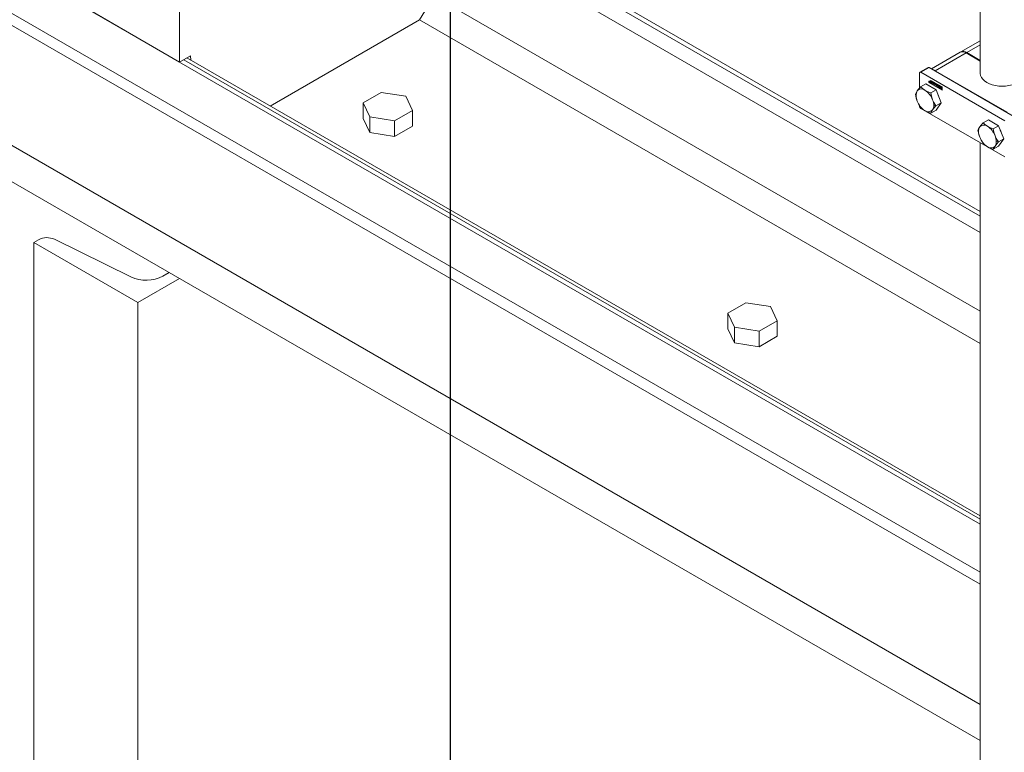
# Model space of a CAD drawing. Header units: millimetres. Extents: x 525 to 29324, y 175 to 20618.
# Tile 354 of 588: x 20372 to 21040, y 12653 to 13151. Entities that reach past the tile are written whole.
import ezdxf

# ---------------------------------------------------------------- set-up
doc = ezdxf.new("R2010")
doc.units = ezdxf.units.MM
doc.linetypes.add('SLD-Continua', pattern=[0])
doc.layers.add('COTAS', color=1, linetype='SLD-Continua')

msp = doc.modelspace()

# ---------------------------------------------------------------- linework, layer by layer
at = {"color": 7, "linetype": 'SLD-Continua', "lineweight": 18, "ltscale": 35}
for p, q in [((21023.67, 12808.4), (18500.16, 14264.84)), ((21023.67, 12808.4), (18500.16, 14264.84)), ((21023.67, 12808.4), (18500.16, 14264.84)), ((21023.67, 12808.4), (18500.16, 14264.84)), ((21023.67, 12808.4), (18500.16, 14264.84)), ((21023.67, 12775.74), (18500.16, 14232.17)), ((21023.67, 12775.74), (18500.16, 14232.17)), ((21023.67, 12775.74), (18500.16, 14232.17)), ((21023.67, 12767.58), (18493.09, 14228.09)), ((21023.67, 12767.58), (18493.09, 14228.09)), ((21023.67, 12767.58), (18493.09, 14228.09)), ((21023.67, 12685.91), (18493.09, 14146.43)), ((21023.67, 12685.91), (18493.09, 14146.43)), ((21023.67, 12685.91), (18493.09, 14146.43)), ((21023.67, 12661.41), (18500.16, 14117.84)), ((21023.67, 12661.41), (18500.16, 14117.84)), ((21023.67, 12661.41), (18500.16, 14117.84)), ((21023.67, 12661.41), (18500.16, 14117.84)), ((21023.67, 12661.41), (18500.16, 14117.84)), ((21023.67, 12661.41), (18500.16, 14117.84)), ((20480.06, 13122.15), (20480.06, 13861.5)), ((20480.06, 13122.15), (20480.06, 13861.5)), ((20480.06, 13122.15), (20480.06, 13861.5)), ((20480.06, 13122.15), (20480.06, 13861.5)), ((20480.06, 13122.15), (20480.06, 13861.5)), ((21023.67, 13507.42), (21023.67, 13114.41)), ((21023.67, 13017.4), (20661.12, 13226.65)), ((21023.67, 13017.4), (20661.12, 13226.65)), ((21023.67, 13017.4), (20661.12, 13226.65)), ((21023.67, 13017.4), (20661.12, 13226.65)), ((21023.67, 13017.4), (20661.12, 13226.65)), ((21023.67, 13020.62), (20663.9, 13228.25)), ((21023.67, 13020.62), (20663.9, 13228.25)), ((21023.67, 13020.62), (20663.9, 13228.25)), ((21023.67, 13020.62), (20663.9, 13228.25)), ((21023.67, 13020.62), (20663.9, 13228.25)), ((21023.67, 13006.45), (20656.19, 13218.54)), ((21023.67, 13006.45), (20656.19, 13218.54)), ((21023.67, 13006.45), (20656.19, 13218.54)), ((21023.67, 13006.45), (20656.19, 13218.54)), ((21023.67, 13006.45), (20656.19, 13218.54)), ((20652.75, 13167.01), (20642.89, 13150.79)), ((20652.75, 13167.01), (20642.89, 13150.79)), ((20652.75, 13167.01), (20642.89, 13150.79)), ((20652.75, 13167.01), (20642.89, 13150.79)), ((20652.75, 13167.01), (20642.89, 13150.79)), ((21023.67, 12952.94), (20652.75, 13167.01)), ((21023.67, 12952.94), (20652.75, 13167.01)), ((21023.67, 12952.94), (20652.75, 13167.01)), ((21023.67, 12952.94), (20652.75, 13167.01)), ((21023.67, 12952.94), (20652.75, 13167.01)), ((20480.06, 13122.15), (20416.42, 13158.88)), ((20480.06, 13122.15), (20416.42, 13158.88)), ((20480.06, 13122.15), (20416.42, 13158.88)), ((20480.06, 13122.15), (20416.42, 13158.88)), ((20480.06, 13122.15), (20416.42, 13158.88)), ((20541.49, 13092.27), (20642.89, 13150.79)), ((20541.49, 13092.27), (20642.89, 13150.79)), ((20541.49, 13092.27), (20642.89, 13150.79)), ((20541.49, 13092.27), (20642.89, 13150.79)), ((20541.49, 13092.27), (20642.89, 13150.79)), ((21023.67, 12931.02), (20642.89, 13150.79)), ((21023.67, 12931.02), (20642.89, 13150.79)), ((21023.67, 12931.02), (20642.89, 13150.79)), ((21023.67, 12931.02), (20642.89, 13150.79)), ((21023.67, 12931.02), (20642.89, 13150.79)), ((21023.67, 13136.62), (21010.49, 13129.01)), ((21010.06, 13128.76), (20990.54, 13117.5)), ((20993.06, 13116.25), (21014.06, 13128.37)), ((21023.67, 13122.82), (21014.06, 13128.37)), ((21023.67, 13133.91), (21014.49, 13128.61)), ((21014.49, 13128.61), (21023.67, 13123.31)), ((20480.06, 13122.15), (20487.41, 13126.39)), ((20480.06, 13122.15), (20487.41, 13126.39)), ((20480.06, 13122.15), (20487.41, 13126.39)), ((20480.06, 13122.15), (20487.41, 13126.39)), ((20480.06, 13122.15), (20487.41, 13126.39)), ((21023.67, 12811.62), (20482.84, 13123.75)), ((21023.67, 12811.62), (20482.84, 13123.75)), ((21023.67, 12811.62), (20482.84, 13123.75)), ((21023.67, 12811.62), (20482.84, 13123.75)), ((21023.67, 12811.62), (20482.84, 13123.75)), ((21023.67, 12813.98), (20484.89, 13124.94)), ((21023.67, 12813.98), (20484.89, 13124.94)), ((21023.67, 12813.98), (20484.89, 13124.94)), ((21023.67, 12813.98), (20484.89, 13124.94)), ((21023.67, 12813.98), (20484.89, 13124.94)), ((20487.41, 13126.39), (20487.63, 13123.36)), ((20487.41, 13126.39), (20487.63, 13123.36)), ((20487.41, 13126.39), (20487.63, 13123.36)), ((20487.41, 13126.39), (20487.63, 13123.36)), ((20487.41, 13126.39), (20487.63, 13123.36)), ((20988.34, 13118.5), (20982.68, 13115.24)), ((20983.23, 13115.19), (20988.89, 13118.45)), ((21040.37, 13082.21), (20983.23, 13115.19)), ((21046.02, 13085.48), (20988.89, 13118.45)), ((21041.85, 13088.09), (20993.06, 13116.25)), ((20982.46, 13114.74), (20982.46, 13104.55)), ((20988.73, 13108.83), (20988.86, 13108.91)), ((20989.08, 13109.09), (20988.94, 13109)), ((20989, 13108.98), (20989.12, 13108.91)), ((20989.13, 13108.68), (20989, 13108.98)), ((20989.01, 13108.58), (20989.15, 13108.66)), ((20989.15, 13108.66), (20989.01, 13108.57)), ((20989.01, 13108.56), (20989.15, 13108.64)), ((20989.08, 13108.68), (20989.03, 13108.65)), ((20989.11, 13108.47), (20989.05, 13108.43)), ((20989.18, 13109.11), (20989.08, 13109.09)), ((20989.19, 13108.38), (20989.11, 13108.34)), ((20989.12, 13108.91), (20989.25, 13108.56)), ((20989.19, 13108.71), (20989.13, 13108.68)), ((20989.22, 13108.62), (20989.13, 13108.57)), ((20989.22, 13108.62), (20989.13, 13108.57)), ((20989.32, 13108.37), (20989.18, 13108.29)), ((20989.35, 13108.19), (20989.18, 13108.29)), ((20989.19, 13108.38), (20989.2, 13108.37)), ((20989.2, 13108.37), (20989.21, 13108.36)), ((20989.21, 13108.36), (20989.25, 13108.34)), ((20989.25, 13108.56), (20989.23, 13108.55)), ((20989.25, 13108.53), (20989.23, 13108.55)), ((20989.25, 13108.83), (20989.35, 13108.77)), ((20989.25, 13108.56), (20989.25, 13108.83)), ((20989.35, 13108.62), (20989.25, 13108.56)), ((20989.35, 13108.59), (20989.25, 13108.53)), ((20989.25, 13108.34), (20989.25, 13108.53)), ((20989.35, 13108.4), (20989.25, 13108.34)), ((20989.35, 13108.35), (20989.32, 13108.37)), ((20989.35, 13108.77), (20989.35, 13108.19)), ((20989.45, 13108.12), (20989.6, 13108.2)), ((20989.56, 13108.35), (20989.66, 13108.41)), ((20989.88, 13107.57), (20989.88, 13109.72)), ((20989.88, 13109.72), (20997.66, 13105.23)), ((20990.02, 13109.63), (20990.02, 13107.65)), ((20990.2, 13109.49), (20990.06, 13109.41)), ((20990.06, 13109.41), (20990.06, 13107.67)), ((20995.68, 13106.17), (20990.06, 13109.41)), ((20990.17, 13108.59), (20990.73, 13108.27)), ((20990.17, 13108.39), (20990.17, 13108.59)), ((20990.31, 13108.47), (20990.17, 13108.39)), ((20990.97, 13107.92), (20990.17, 13108.39)), ((20995.82, 13106.25), (20990.2, 13109.49)), ((20990.2, 13108.93), (20990.73, 13108.62)), ((20990.2, 13108.72), (20990.2, 13108.93)), ((20990.34, 13108.8), (20990.2, 13108.72)), ((20990.73, 13108.41), (20990.2, 13108.72)), ((20990.31, 13108.47), (20990.31, 13108.51)), ((20990.97, 13108.09), (20990.31, 13108.47)), ((20990.34, 13108.8), (20990.34, 13108.85)), ((20990.88, 13108.49), (20990.34, 13108.8)), ((20990.73, 13108.91), (20990.97, 13108.77)), ((20990.73, 13108.62), (20990.73, 13108.91)), ((20990.88, 13108.7), (20990.73, 13108.62)), ((20990.88, 13108.49), (20990.73, 13108.41)), ((20990.73, 13108.27), (20990.73, 13108.41)), ((20990.88, 13108.35), (20990.73, 13108.27)), ((20990.88, 13108.7), (20990.88, 13108.82)), ((20990.88, 13108.35), (20990.88, 13108.49)), ((20990.97, 13108.77), (20990.97, 13107.92)), ((20991.04, 13108.09), (20991.6, 13107.77)), ((20991.04, 13107.88), (20991.04, 13108.09)), ((20991.07, 13108.43), (20991.6, 13108.12)), ((20991.07, 13108.22), (20991.07, 13108.43)), ((20991.21, 13108.3), (20991.07, 13108.22)), ((20991.6, 13107.91), (20991.07, 13108.22)), ((20991.21, 13108.3), (20991.21, 13108.34)), ((20991.75, 13107.99), (20991.21, 13108.3)), ((20991.6, 13108.4), (20991.84, 13108.27)), ((20991.6, 13108.12), (20991.6, 13108.4)), ((20991.75, 13108.2), (20991.6, 13108.12)), ((20991.75, 13108.2), (20991.75, 13108.32)), ((20991.84, 13108.27), (20991.84, 13107.42)), ((20992.07, 13108.07), (20991.92, 13107.98)), ((20992.07, 13107.46), (20992.07, 13108.07)), ((20992.15, 13108.12), (20992.66, 13107.82)), ((20616.99, 13101.58), (20604.75, 13094.51)), ((20616.99, 13101.58), (20604.75, 13094.51)), ((20616.99, 13101.58), (20604.75, 13094.51)), ((20633.72, 13098.99), (20616.99, 13101.58)), ((20633.72, 13098.99), (20616.99, 13101.58)), ((20633.72, 13098.99), (20616.99, 13101.58)), ((20986.69, 13107.39), (20983.13, 13105.33)), ((20993.63, 13103.39), (20986.69, 13107.39)), ((20989.88, 13107.57), (20990.02, 13107.65)), ((20997.66, 13103.08), (20989.88, 13107.57)), ((20990.02, 13107.65), (20997.66, 13103.25)), ((20990.06, 13107.67), (20995.68, 13104.43)), ((20993.63, 13103.39), (20990.07, 13101.33)), ((20991.18, 13107.97), (20991.04, 13107.88)), ((20991.84, 13107.42), (20991.04, 13107.88)), ((20991.18, 13107.97), (20991.18, 13108.01)), ((20991.84, 13107.59), (20991.18, 13107.97)), ((20991.75, 13107.99), (20991.6, 13107.91)), ((20991.6, 13107.77), (20991.6, 13107.91)), ((20991.75, 13107.85), (20991.6, 13107.77)), ((20991.75, 13107.85), (20991.75, 13107.99)), ((20991.92, 13107.37), (20991.92, 13107.98)), ((20992.07, 13107.46), (20991.92, 13107.37)), ((20992.16, 13107.24), (20991.92, 13107.37)), ((20992.16, 13107.4), (20992.07, 13107.46)), ((20992.16, 13107.82), (20992.16, 13107.24)), ((20992.33, 13107.95), (20992.18, 13107.86)), ((20992.38, 13107.94), (20992.24, 13107.86)), ((20992.57, 13107.66), (20992.24, 13107.86)), ((20992.71, 13107.75), (20992.38, 13107.94)), ((20992.71, 13107.75), (20992.57, 13107.66)), ((20992.79, 13107.62), (20992.65, 13107.54)), ((20992.65, 13106.96), (20992.65, 13107.54)), ((20992.79, 13107.04), (20992.65, 13106.96)), ((20992.88, 13106.82), (20992.65, 13106.96)), ((20992.79, 13107.04), (20992.79, 13107.62)), ((20992.88, 13106.98), (20992.79, 13107.04)), ((20992.87, 13107.67), (20993.13, 13107.53)), ((20993.26, 13106.6), (20992.87, 13107.67)), ((20992.88, 13107.43), (20992.88, 13106.82)), ((20993.4, 13106.68), (20993.09, 13107.55)), ((20993.13, 13107.53), (20993.19, 13107.35)), ((20993.19, 13107.35), (20993.68, 13107.07)), ((20993.4, 13106.68), (20993.26, 13106.6)), ((20993.61, 13106.4), (20993.26, 13106.6)), ((20993.42, 13107.2), (20993.28, 13107.11)), ((20993.28, 13107.11), (20993.43, 13106.69)), ((20993.59, 13106.93), (20993.28, 13107.11)), ((20993.68, 13106.52), (20993.4, 13106.68)), ((20993.73, 13107.01), (20993.42, 13107.2)), ((20993.43, 13106.69), (20993.59, 13106.93)), ((20993.58, 13106.77), (20993.43, 13106.69)), ((20993.58, 13106.77), (20993.73, 13107.01)), ((20993.73, 13107.01), (20993.59, 13106.93)), ((20994, 13107.02), (20993.61, 13106.4)), ((20997.1, 13094.44), (20993.63, 13103.39)), ((20993.68, 13107.07), (20993.74, 13107.17)), ((20993.8, 13107.14), (20993.68, 13107.07)), ((20993.74, 13107.17), (20994, 13107.02)), ((20993.77, 13106.52), (20994.09, 13106.33)), ((20993.77, 13106.31), (20993.77, 13106.52)), ((20993.91, 13106.39), (20993.77, 13106.31)), ((20994.66, 13105.8), (20993.77, 13106.31)), ((20993.91, 13106.39), (20993.91, 13106.43)), ((20994.66, 13105.96), (20993.91, 13106.39)), ((20994.09, 13106.97), (20994.33, 13106.83)), ((20994.09, 13106.33), (20994.09, 13106.97)), ((20994.24, 13106.41), (20994.09, 13106.33)), ((20994.24, 13106.41), (20994.24, 13106.89)), ((20994.33, 13106.83), (20994.33, 13106.19)), ((20994.33, 13106.19), (20994.66, 13106)), ((20994.66, 13106), (20994.66, 13105.8)), ((20994.71, 13106.38), (20994.85, 13106.46)), ((20994.71, 13106.05), (20994.89, 13105.94)), ((20994.71, 13106.03), (20994.72, 13106.04)), ((20995.04, 13106.37), (20994.9, 13106.28)), ((20995.06, 13106.37), (20994.92, 13106.29)), ((20995.07, 13106.06), (20994.93, 13105.98)), ((20995.34, 13105.73), (20994.93, 13105.98)), ((20994.94, 13106.51), (20995.37, 13106.26)), ((20995.08, 13105.72), (20994.94, 13105.63)), ((20995.37, 13105.38), (20994.94, 13105.63)), ((20994.96, 13106.16), (20995.37, 13105.91)), ((20995.11, 13106.35), (20994.97, 13106.27)), ((20995.34, 13106.06), (20994.97, 13106.27)), ((20994.97, 13105.84), (20995.34, 13105.62)), ((20995.48, 13105.81), (20995.07, 13106.06)), ((20995.52, 13105.46), (20995.08, 13105.72)), ((20995.48, 13106.14), (20995.11, 13106.35)), ((20995.48, 13106.14), (20995.34, 13106.06)), ((20995.48, 13105.81), (20995.34, 13105.73)), ((20995.5, 13105.8), (20995.36, 13105.72)), ((20995.51, 13106.11), (20995.37, 13106.03)), ((20995.52, 13105.46), (20995.37, 13105.38)), ((20995.52, 13105.77), (20995.39, 13105.69)), ((20995.54, 13106.08), (20995.4, 13106)), ((20995.54, 13105.73), (20995.41, 13105.66)), ((20995.41, 13105.61), (20995.55, 13105.69)), ((20995.55, 13106.05), (20995.42, 13105.97)), ((20995.56, 13106.04), (20995.42, 13105.96)), ((20995.56, 13106.03), (20995.42, 13105.95)), ((20995.42, 13105.95), (20995.42, 13105.96)), ((20995.6, 13105.85), (20995.42, 13105.95)), ((20995.56, 13105.71), (20995.42, 13105.63)), ((20995.56, 13105.71), (20995.42, 13105.63)), ((20995.68, 13106.17), (20995.82, 13106.25)), ((20995.68, 13104.43), (20995.68, 13106.17)), ((20995.82, 13104.51), (20995.68, 13104.43)), ((20995.82, 13104.51), (20995.82, 13106.25)), ((20996, 13106.15), (20995.86, 13106.06)), ((20995.86, 13106.06), (20995.86, 13105.3)), ((20997.48, 13105.13), (20995.86, 13106.06)), ((20995.86, 13105.3), (20996.38, 13104.99)), ((20996, 13105.17), (20995.86, 13105.09)), ((20995.86, 13105.09), (20995.86, 13104.89)), ((20996.38, 13104.79), (20995.86, 13105.09)), ((20995.86, 13104.89), (20996.27, 13104.65)), ((20996, 13104.61), (20995.86, 13104.53)), ((20995.86, 13104.53), (20995.86, 13104.32)), ((20997.31, 13103.69), (20995.86, 13104.53)), ((20995.86, 13104.32), (20997.48, 13103.39)), ((20997.62, 13105.21), (20996, 13106.15)), ((20996.52, 13104.87), (20996, 13105.17)), ((20996.48, 13104.33), (20996, 13104.61)), ((20996.03, 13105.76), (20997.48, 13104.92)), ((20996.03, 13105.4), (20996.03, 13105.76)), ((20996.17, 13105.48), (20996.03, 13105.4)), ((20996.27, 13105.26), (20996.03, 13105.4)), ((20996.17, 13105.48), (20996.17, 13105.68)), ((20996.4, 13105.35), (20996.17, 13105.48)), ((20996.47, 13105.39), (20996.33, 13105.31)), ((20996.52, 13105.07), (20996.38, 13104.99)), ((20996.52, 13104.87), (20996.38, 13104.79)), ((20996.52, 13105.07), (20996.54, 13105.11)), ((20997.31, 13103.85), (20996.86, 13104.11)), ((20996.96, 13104.66), (20997.48, 13104.36)), ((20997.1, 13104.54), (20996.96, 13104.46)), ((20997.48, 13104.15), (20996.96, 13104.46)), ((20997.01, 13104.14), (20997.08, 13104.18)), ((20997.21, 13104.88), (20997.07, 13104.8)), ((20997.48, 13104.56), (20997.07, 13104.8)), ((20997.07, 13104.19), (20997.31, 13104.05)), ((20997.62, 13104.24), (20997.1, 13104.54)), ((20997.62, 13104.64), (20997.21, 13104.88)), ((20997.31, 13104.05), (20997.31, 13103.69)), ((20997.62, 13105.21), (20997.48, 13105.13)), ((20997.48, 13104.92), (20997.48, 13105.13)), ((20997.62, 13105), (20997.48, 13104.92)), ((20997.62, 13104.64), (20997.48, 13104.56)), ((20997.48, 13104.36), (20997.48, 13104.56)), ((20997.62, 13104.44), (20997.48, 13104.36)), ((20997.62, 13104.24), (20997.48, 13104.15)), ((20997.48, 13103.39), (20997.48, 13104.15)), ((20997.62, 13103.47), (20997.48, 13103.39)), ((20997.62, 13105), (20997.62, 13105.21)), ((20997.62, 13104.44), (20997.62, 13104.64)), ((20997.62, 13103.47), (20997.62, 13104.24)), ((20997.66, 13105.23), (20997.66, 13103.08)), ((20638.21, 13089.33), (20633.72, 13098.99)), ((20638.21, 13089.33), (20633.72, 13098.99)), ((20638.21, 13089.33), (20633.72, 13098.99)), ((20980.05, 13099.55), (20979.66, 13100.39)), ((20604.75, 13094.51), (20609.23, 13084.85)), ((20604.75, 13083.89), (20604.75, 13094.51)), ((20604.75, 13094.51), (20609.23, 13084.85)), ((20604.75, 13083.89), (20604.75, 13094.51)), ((20604.75, 13094.51), (20609.23, 13084.85)), ((20604.75, 13083.89), (20604.75, 13094.51)), ((20625.96, 13082.26), (20638.21, 13089.33)), ((20625.96, 13082.26), (20638.21, 13089.33)), ((20625.96, 13082.26), (20638.21, 13089.33)), ((20638.21, 13078.72), (20638.21, 13089.33)), ((20638.21, 13078.72), (20638.21, 13089.33)), ((20638.21, 13078.72), (20638.21, 13089.33)), ((20982.46, 13092.51), (20982.46, 13092.03)), ((21040.37, 13057.71), (20983.23, 13090.69)), ((20993.63, 13089.5), (20990.07, 13087.44)), ((20993.54, 13092.38), (20992.07, 13092.61)), ((20997.1, 13094.44), (20993.54, 13092.38)), ((20993.63, 13089.5), (20997.1, 13094.44)), ((20604.75, 13083.89), (20609.23, 13074.23)), ((20604.75, 13083.89), (20609.23, 13074.23)), ((20604.75, 13083.89), (20609.23, 13074.23)), ((20609.23, 13084.85), (20625.96, 13082.26)), ((20609.23, 13074.23), (20609.23, 13084.85)), ((20609.23, 13084.85), (20625.96, 13082.26)), ((20609.23, 13074.23), (20609.23, 13084.85)), ((20609.23, 13074.23), (20609.23, 13084.85)), ((20609.23, 13084.85), (20625.96, 13082.26)), ((20625.96, 13071.65), (20625.96, 13082.26)), ((20625.96, 13071.65), (20625.96, 13082.26)), ((20625.96, 13071.65), (20625.96, 13082.26)), ((21029.12, 13082.9), (21025.55, 13080.85)), ((21036.06, 13078.9), (21029.12, 13082.9)), ((20625.96, 13071.65), (20638.21, 13078.72)), ((20625.96, 13071.65), (20638.21, 13078.72)), ((20625.96, 13071.65), (20638.21, 13078.72)), ((21022.48, 13075.06), (21022.08, 13075.91)), ((21036.06, 13078.9), (21032.49, 13076.84)), ((21039.53, 13069.95), (21036.06, 13078.9)), ((20609.23, 13074.23), (20625.96, 13071.65)), ((20609.23, 13074.23), (20625.96, 13071.65)), ((20609.23, 13074.23), (20625.96, 13071.65)), ((21035.97, 13067.9), (21034.5, 13068.12)), ((21039.53, 13069.95), (21035.97, 13067.9)), ((21036.06, 13065.02), (21039.53, 13069.95)), ((21023.67, 13067.35), (21023.67, 12134.44)), ((21036.06, 13065.02), (21032.49, 13062.96)), ((20381.06, 12999.64), (20384.32, 13001.52)), ((20381.06, 12999.64), (20384.32, 13001.52)), ((20381.06, 12999.64), (20384.32, 13001.52)), ((20381.06, 12999.64), (20384.32, 13001.52)), ((20381.06, 12999.64), (20384.32, 13001.52)), ((20381.06, 12999.64), (20384.32, 13001.52)), ((20395.17, 13001.77), (20447.03, 12976.27)), ((20395.17, 13001.77), (20447.03, 12976.27)), ((20395.17, 13001.77), (20447.03, 12976.27)), ((20395.17, 13001.77), (20447.03, 12976.27)), ((20395.17, 13001.77), (20447.03, 12976.27)), ((20395.17, 13001.77), (20447.03, 12976.27)), ((20451.77, 12958.83), (20381.06, 12999.64)), ((20381.06, 12451.75), (20381.06, 12999.64)), ((20451.77, 12958.83), (20381.06, 12999.64)), ((20381.06, 12451.75), (20381.06, 12999.64)), ((20451.77, 12958.83), (20381.06, 12999.64)), ((20381.06, 12451.75), (20381.06, 12999.64)), ((20451.77, 12958.83), (20381.06, 12999.64)), ((20381.06, 12451.75), (20381.06, 12999.64)), ((20451.77, 12958.83), (20381.06, 12999.64)), ((20381.06, 12451.75), (20381.06, 12999.64)), ((20451.77, 12958.83), (20381.06, 12999.64)), ((20381.06, 12451.75), (20381.06, 12999.64)), ((20451.77, 12958.83), (20480.06, 12975.15)), ((20451.77, 12958.83), (20480.06, 12975.15)), ((20451.77, 12958.83), (20480.06, 12975.15)), ((20451.77, 12958.83), (20480.06, 12975.15)), ((20451.77, 12958.83), (20480.06, 12975.15)), ((20451.77, 12958.83), (20480.06, 12975.15)), ((20472.98, 12979.23), (20468.72, 12976.77)), ((20472.98, 12979.23), (20468.72, 12976.77)), ((20472.98, 12979.23), (20468.72, 12976.77)), ((20472.98, 12979.23), (20468.72, 12976.77)), ((20472.98, 12979.23), (20468.72, 12976.77)), ((20472.98, 12979.23), (20468.72, 12976.77)), ((20451.77, 12454.05), (20451.77, 12958.83)), ((20451.77, 12454.05), (20451.77, 12958.83)), ((20451.77, 12454.05), (20451.77, 12958.83)), ((20451.77, 12454.05), (20451.77, 12958.83)), ((20451.77, 12454.05), (20451.77, 12958.83)), ((20451.77, 12454.05), (20451.77, 12958.83)), ((20864.48, 12958.74), (20852.23, 12951.67)), ((20864.48, 12958.74), (20852.23, 12951.67)), ((20864.48, 12958.74), (20852.23, 12951.67)), ((20881.21, 12956.15), (20864.48, 12958.74)), ((20881.21, 12956.15), (20864.48, 12958.74)), ((20881.21, 12956.15), (20864.48, 12958.74)), ((20885.7, 12946.5), (20881.21, 12956.15)), ((20885.7, 12946.5), (20881.21, 12956.15)), ((20885.7, 12946.5), (20881.21, 12956.15)), ((20852.23, 12951.67), (20856.72, 12942.01)), ((20852.23, 12941.05), (20852.23, 12951.67)), ((20852.23, 12951.67), (20856.72, 12942.01)), ((20852.23, 12941.05), (20852.23, 12951.67)), ((20852.23, 12951.67), (20856.72, 12942.01)), ((20852.23, 12941.05), (20852.23, 12951.67)), ((20852.23, 12941.05), (20856.72, 12931.4)), ((20852.23, 12941.05), (20856.72, 12931.4)), ((20852.23, 12941.05), (20856.72, 12931.4)), ((20856.72, 12931.4), (20856.72, 12942.01)), ((20856.72, 12942.01), (20873.45, 12939.43)), ((20856.72, 12942.01), (20873.45, 12939.43)), ((20856.72, 12931.4), (20856.72, 12942.01)), ((20856.72, 12942.01), (20873.45, 12939.43)), ((20856.72, 12931.4), (20856.72, 12942.01)), ((20873.45, 12939.43), (20885.7, 12946.5)), ((20873.45, 12939.43), (20885.7, 12946.5)), ((20873.45, 12939.43), (20885.7, 12946.5)), ((20885.7, 12935.88), (20885.7, 12946.5)), ((20885.7, 12935.88), (20885.7, 12946.5)), ((20885.7, 12935.88), (20885.7, 12946.5)), ((20873.45, 12928.81), (20873.45, 12939.43)), ((20873.45, 12928.81), (20873.45, 12939.43)), ((20873.45, 12928.81), (20873.45, 12939.43)), ((20873.45, 12928.81), (20885.7, 12935.88)), ((20873.45, 12928.81), (20885.7, 12935.88)), ((20873.45, 12928.81), (20885.7, 12935.88)), ((20856.72, 12931.4), (20873.45, 12928.81)), ((20856.72, 12931.4), (20873.45, 12928.81)), ((20856.72, 12931.4), (20873.45, 12928.81)), ((20663.9, 12483.48), (20663.9, 12869.05)), ((20663.9, 12483.48), (20663.9, 12869.05)), ((20663.9, 12483.48), (20663.9, 12869.05)), ((20663.9, 12483.48), (20663.9, 12869.05)), ((20663.9, 12483.48), (20663.9, 12869.05)), ((20663.9, 12483.48), (20663.9, 12869.05))]:
    msp.add_line(p, q, dxfattribs=at)
at = {"color": 7, "linetype": 'SLD-Continua', "lineweight": 18, "ltscale": 35, "flags": 128}
for points in [[(20991.66, 13116.85), (20991.96, 13116.76), (20993.06, 13116.25)], [(20988.73, 13108.83), (20988.77, 13109.02), (20988.87, 13109.13), (20989.02, 13109.16), (20989.2, 13109.1), (20989.38, 13108.96), (20989.53, 13108.75), (20989.63, 13108.52), (20989.67, 13108.29)], [(20989.67, 13108.29), (20989.63, 13108.1), (20989.53, 13107.99), (20989.38, 13107.96), (20989.2, 13108.02), (20989.02, 13108.17), (20988.87, 13108.37), (20988.77, 13108.6), (20988.73, 13108.83)], [(20989.56, 13108.35), (20989.53, 13108.53), (20989.45, 13108.71), (20989.34, 13108.87), (20989.2, 13108.98), (20989.06, 13109.03), (20988.94, 13109), (20988.86, 13108.91), (20988.84, 13108.77)], [(20988.84, 13108.77), (20988.86, 13108.59), (20988.94, 13108.41), (20989.06, 13108.25), (20989.2, 13108.14), (20989.34, 13108.09), (20989.45, 13108.12), (20989.53, 13108.21), (20989.56, 13108.35)], [(20988.87, 13108.93), (20988.91, 13109.1), (20988.95, 13109.16)], [(20989.31, 13108.38), (20989.31, 13108.37), (20989.32, 13108.37)], [(20989.59, 13108.04), (20989.52, 13108.04), (20989.35, 13108.09)], [(20989.6, 13108.2), (20989.6, 13108.2), (20989.67, 13108.27)], [(20992.08, 13108.14), (20992.07, 13108.11), (20992.07, 13108.07)], [(21049.06, 13108.17), (21047.27, 13107.32), (21045.27, 13106.63), (21043.11, 13106.14), (21040.84, 13105.84), (21038.52, 13105.75), (21036.21, 13105.87), (21033.95, 13106.19), (21031.81, 13106.71), (21029.83, 13107.42), (21028.06, 13108.29), (21026.55, 13109.31), (21025.33, 13110.45), (21024.43, 13111.69), (21023.87, 13112.99), (21023.67, 13114.32), (21023.67, 13114.41)], [(20980.86, 13102.55), (20980.08, 13101.31), (20979.66, 13100.39)], [(20983.13, 13105.33), (20981.69, 13103.66), (20980.86, 13102.55)], [(20986.06, 13103.02), (20984.35, 13104.2), (20983.13, 13105.33)], [(20990.07, 13101.33), (20987.63, 13102.23), (20986.06, 13103.02)], [(20994.86, 13106.54), (20994.85, 13106.51), (20994.85, 13106.46)], [(20995.52, 13106.11), (20995.52, 13106.11), (20995.51, 13106.11)], [(20995.52, 13105.46), (20995.56, 13105.44), (20995.59, 13105.43)], [(20997.07, 13104.8), (20996.99, 13104.95), (20996.9, 13105.08), (20996.79, 13105.19), (20996.67, 13105.28), (20996.55, 13105.33), (20996.44, 13105.34), (20996.35, 13105.32), (20996.27, 13105.26)], [(20996.27, 13104.65), (20996.35, 13104.5), (20996.44, 13104.37), (20996.55, 13104.26), (20996.67, 13104.17), (20996.79, 13104.12), (20996.9, 13104.11), (20996.99, 13104.13), (20997.07, 13104.19)], [(20996.38, 13104.99), (20996.42, 13105.07), (20996.49, 13105.11), (20996.58, 13105.11), (20996.67, 13105.07), (20996.76, 13105), (20996.85, 13104.9), (20996.92, 13104.78), (20996.96, 13104.66)], [(20996.96, 13104.46), (20996.92, 13104.38), (20996.85, 13104.34), (20996.76, 13104.34), (20996.67, 13104.38), (20996.58, 13104.45), (20996.49, 13104.55), (20996.42, 13104.67), (20996.38, 13104.79)], [(20979.66, 13100.39), (20980.22, 13097.56), (20980.86, 13095.61)], [(20980.86, 13095.61), (20981.96, 13093.29), (20983.13, 13091.45)], [(20991.27, 13096.55), (20990.49, 13099.06), (20990.07, 13101.33)], [(20993.54, 13092.38), (20992.1, 13094.71), (20991.27, 13096.55)], [(20983.13, 13091.45), (20984.7, 13090.04), (20986.06, 13089.14)], [(20986.06, 13089.14), (20988.1, 13088.15), (20990.07, 13087.44)], [(20990.07, 13087.44), (20990.63, 13088.62), (20991.27, 13089.6)], [(20991.27, 13089.6), (20992.37, 13091.04), (20993.54, 13092.38)], [(21023.28, 13078.07), (21022.51, 13076.83), (21022.08, 13075.91)], [(21022.08, 13075.91), (21022.65, 13073.08), (21023.28, 13071.13)], [(21025.55, 13080.85), (21024.12, 13079.17), (21023.28, 13078.07)], [(21028.49, 13078.53), (21026.78, 13079.71), (21025.55, 13080.85)], [(21032.49, 13076.84), (21030.06, 13077.75), (21028.49, 13078.53)], [(21033.69, 13072.06), (21032.92, 13074.57), (21032.49, 13076.84)], [(21023.28, 13071.13), (21024.39, 13068.8), (21025.55, 13066.96)], [(21035.97, 13067.9), (21034.53, 13070.23), (21033.69, 13072.06)], [(21025.55, 13066.96), (21027.12, 13065.56), (21028.49, 13064.65)], [(21028.49, 13064.65), (21030.53, 13063.66), (21032.49, 13062.96)], [(21032.49, 13062.96), (21033.06, 13064.13), (21033.69, 13065.12)], [(21033.69, 13065.12), (21034.8, 13066.55), (21035.97, 13067.9)]]:
    msp.add_lwpolyline(points, dxfattribs=at)
at = {"color": 7, "linetype": 'SLD-Continua', "lineweight": 18, "ltscale": 1225}
for centre, radius, start, end in [((21011.72, 13125.1), 4.02, 54.3909, 114.3073), ((21012.18, 13125.52), 3.86, 53.31474, 119.51441), ((20982.93, 13114.81), 0.48, 50.81497, 189.22027), ((20988.57, 13118), 0.553, 54.3909, 114.3073), ((20989.14, 13108.58), 0.134, 148.34385, 182.26112), ((20989.21, 13108.58), 0.206, 180.00107, 180.65091), ((20989.19, 13108.56), 0.182, 176.13256, 180.03759), ((20989.3, 13108.57), 0.291, 181.83326, 209.81858), ((20989.09, 13108.6), 0.0808, 64.84581, 143.53558), ((20989.35, 13108.59), 0.347, 208.08083, 226.72328), ((20989.15, 13108.53), 0.0471, 114.40562, 184.79392), ((20989.29, 13108.52), 0.18, 180.26916, 190.43585), ((20989.25, 13108.52), 0.145, 176.29304, 180.03454), ((20989.24, 13108.51), 0.134, 190.71424, 221.31036), ((20989.39, 13108.64), 0.408, 227.12714, 239.09413), ((20989.15, 13108.43), 0.142, 55.54509, 94.48842), ((20989.33, 13108.59), 0.257, 222.02229, 235.68102), ((20989.32, 13108.66), 0.171, 169.06562, 180.37627), ((20989.33, 13108.64), 0.182, 176.13256, 180.03759), ((20989.35, 13108.66), 0.206, 180.00107, 180.65091), ((20989.39, 13108.65), 0.242, 180.57956, 194.57591), ((20992.06, 13108.01), 0.14, 50.81497, 189.22027), ((20985.27, 13099.76), 5.22, 147.65705, 182.3504), ((20983.7, 13100.13), 3.74, 50.76206, 139.48253), ((20979.03, 13092.04), 13.04, 20.22514, 57.36672), ((20992.21, 13107.82), 0.0448, 50.81497, 189.22027), ((20992.35, 13107.9), 0.0516, 54.3909, 114.3073), ((20992.49, 13107.53), 0.158, 2.60229, 57.39771), ((20992.39, 13107.41), 0.492, 2.60229, 57.39771), ((20992.63, 13107.61), 0.158, 2.60229, 57.39771), ((20994.85, 13106.4), 0.142, 50.81497, 189.22027), ((20995.21, 13106.4), 0.501, 182.66592, 236.53779), ((20995, 13106.03), 0.295, 177.43634, 180.01654), ((20995.21, 13106.06), 0.5, 182.60229, 237.39771), ((20995.3, 13106.47), 0.452, 181.69929, 205.45055), ((20994.92, 13106.25), 0.0348, 78.11437, 128.37907), ((20994.91, 13106.26), 0.0245, 136.56947, 183.92818), ((20994.95, 13106.27), 0.0653, 182.09991, 212.75158), ((20994.95, 13105.94), 0.06, 181.35166, 204.69099), ((20995.01, 13105.97), 0.125, 203.39292, 221.55284), ((20995.06, 13106.33), 0.187, 210.70711, 223.30788), ((20994.9, 13106.16), 0.125, 58.98593, 80.69095), ((20995.1, 13106.36), 0.244, 223.33253, 236.11445), ((20995.06, 13106), 0.187, 219.72447, 231.09119), ((20995.32, 13106.11), 0.465, 210.35219, 238.10692), ((20995.08, 13106.02), 0.21, 230.36342, 239.77817), ((20995.3, 13106.43), 0.436, 217.90505, 237.71059), ((20995.06, 13106.33), 0.0356, 78.40236, 118.89841), ((20995.04, 13106.25), 0.125, 58.98593, 80.69095), ((20995.23, 13105.87), 0.214, 48.96448, 59.70801), ((20995.22, 13105.53), 0.238, 52.09447, 58.71579), ((20995.41, 13105.74), 0.135, 239.45944, 254.9924), ((20995.22, 13105.54), 0.226, 41.86913, 51.32886), ((20995.1, 13105.84), 0.5, 2.60229, 57.39771), ((20995.24, 13105.88), 0.198, 36.24162, 48.92153), ((20995.11, 13105.49), 0.499, 2.59042, 57.54836), ((20995.46, 13105.49), 0.142, 230.81497, 9.22027), ((20995.39, 13105.66), 0.0505, 252.26466, 287.659), ((20995.28, 13105.59), 0.156, 27.81719, 41.85165), ((20995.31, 13105.93), 0.117, 21.52195, 36.30878), ((20995.36, 13105.63), 0.0635, 1.83064, 29.79033), ((20995.4, 13105.63), 0.0206, 292.41676, 7.21808), ((20995.36, 13105.95), 0.0582, 2.56163, 20.445), ((20995.38, 13105.63), 0.041, 358.3352, 0.00698), ((20995.37, 13105.95), 0.214, 48.96448, 59.70801), ((20995.37, 13105.62), 0.223, 56.70331, 58.81443), ((20995.55, 13105.7), 0.0165, 300.82294, 330.80627), ((20995.31, 13105.86), 0.296, 357.74757, 0.01277), ((20996.6, 13105.17), 0.252, 85.03912, 119.15289), ((20997.06, 13104.94), 0.538, 187.79418, 257.52029), ((20996.17, 13104.43), 1.14, 23.13908, 42.38013), ((20991.12, 13099.76), 11.07, 181.10758, 202.01994), ((20993.1, 13100.12), 13.04, 200.22514, 237.36672), ((20981.01, 13092.4), 11.07, 1.10758, 22.01994), ((20983.64, 13094.6), 12.56, 14.52221, 27.26718), ((20984.14, 13092.11), 1.69, 182.60229, 237.39771), ((20988.43, 13092.03), 3.74, 230.76206, 319.48253), ((20986.86, 13092.4), 5.22, 327.65705, 2.3504), ((21027.69, 13075.28), 5.22, 147.65705, 182.3504), ((21033.54, 13075.28), 11.07, 181.10758, 202.01994), ((21026.12, 13075.64), 3.74, 50.76206, 139.48253), ((21021.45, 13067.55), 13.04, 20.22514, 57.36672), ((21026.07, 13070.11), 12.56, 14.52221, 27.26718), ((21035.52, 13075.64), 13.04, 200.22514, 237.36672), ((21023.43, 13067.91), 11.07, 1.10758, 22.01994), ((21029.28, 13067.91), 5.22, 327.65705, 2.3504), ((21030.85, 13067.55), 3.74, 230.76206, 319.48253), ((20390, 12990.47), 12.43, 65.43936, 117.20144), ((20390, 12990.47), 12.43, 65.43936, 117.20144), ((20390, 12990.47), 12.43, 65.43936, 117.20144), ((20390, 12990.47), 12.43, 65.43936, 117.20144), ((20390, 12990.47), 12.43, 65.43936, 117.20144), ((20390, 12990.47), 12.43, 65.43936, 117.20144), ((20457.37, 12998.69), 24.69, 245.25455, 297.38624), ((20457.37, 12998.69), 24.69, 245.25455, 297.38624), ((20457.37, 12998.69), 24.69, 245.25455, 297.38624), ((20457.37, 12998.69), 24.69, 245.25455, 297.38624), ((20457.37, 12998.69), 24.69, 245.25455, 297.38624), ((20457.37, 12998.69), 24.69, 245.25455, 297.38624)]:
    msp.add_arc(centre, radius, start, end, dxfattribs=at)
at = {"layer": 'COTAS', "ltscale": 35}
msp.add_line((20663.75, 14106.34), (20663.75, 11753.46), dxfattribs=at)

doc.saveas('drawing.dxf')
